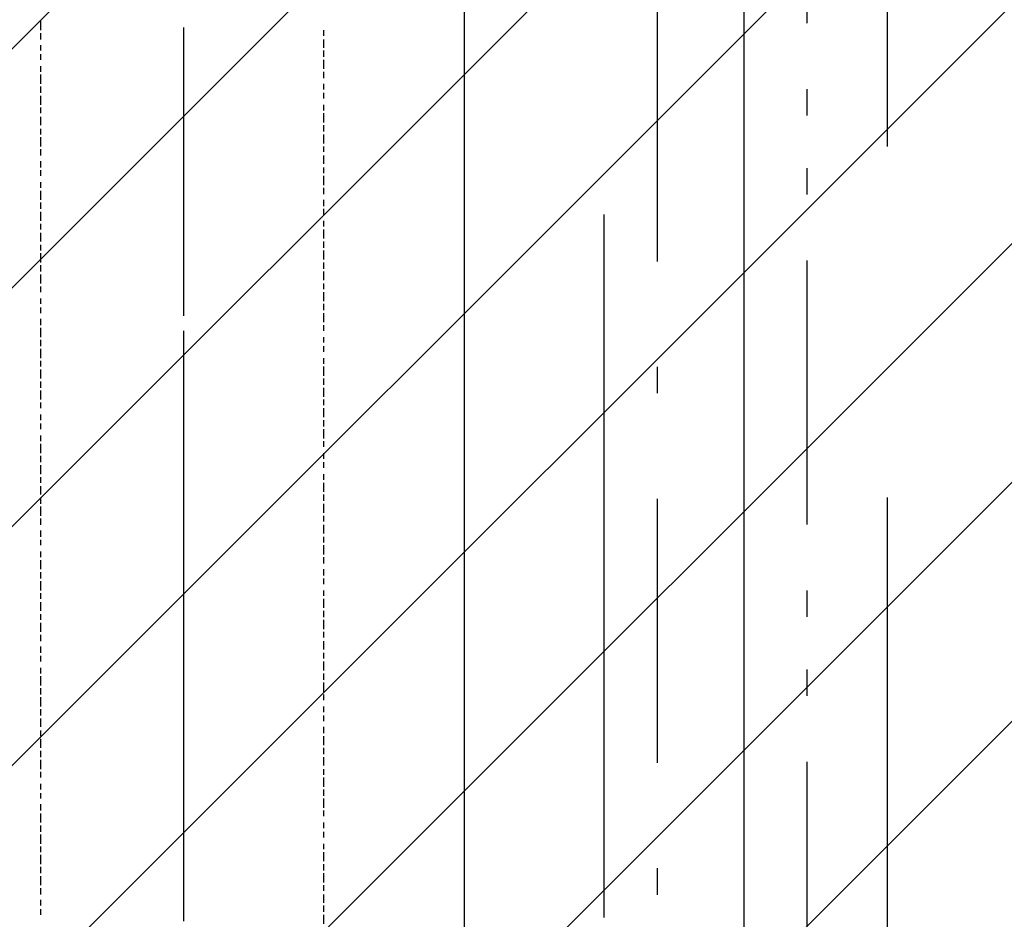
# Model space of a CAD drawing. Extents: x 997 to 109698, y 921 to 94021.
# Tile 438 of 656: x 25579 to 26978, y 39511 to 40790. Entities that reach past the tile are written whole.
import ezdxf

# ---------------------------------------------------------------- set-up
doc = ezdxf.new("R2010")
doc.units = 0
doc.header["$MEASUREMENT"] = 0
for name, color, linetype in [('12', 7, 'CONTINUOUS'), ('28', 7, 'CONTINUOUS'), ('40', 7, 'CONTINUOUS')]:
    doc.layers.add(name, color=color, linetype=linetype)

msp = doc.modelspace()

# ---------------------------------------------------------------- linework, layer by layer
at = {"layer": '12', "color": 1}
for p, q in [((26811.630503, 41612.563401), (26811.630503, 40609.563401)), ((25609.630503, 40774.563401), (25609.630503, 40787.563401)), ((26011.630503, 40766.563401), (26011.630503, 40774.563401)), ((25609.630503, 40761.563401), (25609.630503, 40770.563401)), ((26011.630503, 40749.563401), (26011.630503, 40761.563401)), ((25609.630503, 40745.563401), (25609.630503, 40753.563401)), ((25609.630503, 40732.563401), (25609.630503, 40740.563401)), ((26011.630503, 40736.563401), (26011.630503, 40745.563401)), ((26011.630503, 40719.563401), (26011.630503, 40732.563401)), ((25609.630503, 40715.563401), (25609.630503, 40723.563401)), ((25609.630503, 40698.563401), (25609.630503, 40711.563401)), ((26011.630503, 40706.563401), (26011.630503, 40715.563401)), ((25609.630503, 40685.563401), (25609.630503, 40694.563401)), ((26011.630503, 40690.563401), (26011.630503, 40698.563401)), ((25609.630503, 40668.563401), (25609.630503, 40681.563401)), ((26011.630503, 40677.563401), (26011.630503, 40685.563401)), ((25609.630503, 40656.563401), (25609.630503, 40664.563401)), ((26011.630503, 40660.563401), (26011.630503, 40668.563401)), ((25609.630503, 40639.563401), (25609.630503, 40651.563401)), ((26011.630503, 40643.563401), (26011.630503, 40656.563401)), ((25609.630503, 40626.563401), (25609.630503, 40634.563401)), ((26011.630503, 40630.563401), (26011.630503, 40639.563401)), ((25609.630503, 40609.563401), (25609.630503, 40622.563401)), ((26011.630503, 40613.563401), (26011.630503, 40626.563401)), ((26011.630503, 40601.563401), (26011.630503, 40609.563401)), ((25609.630503, 40596.563401), (25609.630503, 40605.563401)), ((26011.630503, 40584.563401), (26011.630503, 40596.563401)), ((25609.630503, 40579.563401), (25609.630503, 40588.563401)), ((26011.630503, 40571.563401), (26011.630503, 40579.563401)), ((25609.630503, 40567.563401), (25609.630503, 40575.563401)), ((26011.630503, 40554.563401), (26011.630503, 40567.563401)), ((25609.630503, 40550.563401), (25609.630503, 40558.563401)), ((26011.630503, 40541.563401), (26011.630503, 40550.563401)), ((25609.630503, 40533.563401), (25609.630503, 40546.563401)), ((25609.630503, 40520.563401), (25609.630503, 40529.563401)), ((26011.630503, 40524.563401), (26011.630503, 40533.563401)), ((25609.630503, 40503.563401), (25609.630503, 40516.563401)), ((26011.630503, 40512.563401), (26011.630503, 40520.563401)), ((26409.630503, 39513.563401), (26409.630503, 40512.563401)), ((25609.630503, 40491.563401), (25609.630503, 40499.563401)), ((26011.630503, 40495.563401), (26011.630503, 40503.563401)), ((25609.630503, 40474.563401), (25609.630503, 40486.563401)), ((26011.630503, 40478.563401), (26011.630503, 40491.563401)), ((25609.630503, 40461.563401), (25609.630503, 40469.563401)), ((26011.630503, 40465.563401), (26011.630503, 40474.563401)), ((25609.630503, 40444.563401), (25609.630503, 40457.563401)), ((26011.630503, 40448.563401), (26011.630503, 40461.563401)), ((25609.630503, 40431.563401), (25609.630503, 40440.563401)), ((26011.630503, 40435.563401), (26011.630503, 40444.563401)), ((25609.630503, 40414.563401), (25609.630503, 40427.563401)), ((26011.630503, 40419.563401), (26011.630503, 40431.563401)), ((25609.630503, 40402.563401), (25609.630503, 40410.563401)), ((26011.630503, 40406.563401), (26011.630503, 40414.563401)), ((26011.630503, 40389.563401), (26011.630503, 40402.563401)), ((25609.630503, 40385.563401), (25609.630503, 40393.563401)), ((26011.630503, 40376.563401), (26011.630503, 40385.563401)), ((25609.630503, 40372.563401), (25609.630503, 40380.563401)), ((26011.630503, 40359.563401), (26011.630503, 40372.563401)), ((25609.630503, 40355.563401), (25609.630503, 40364.563401)), ((26011.630503, 40347.563401), (26011.630503, 40355.563401)), ((25609.630503, 40338.563401), (25609.630503, 40351.563401)), ((25609.630503, 40325.563401), (25609.630503, 40334.563401)), ((26011.630503, 40330.563401), (26011.630503, 40338.563401)), ((25609.630503, 40308.563401), (25609.630503, 40321.563401)), ((26011.630503, 40317.563401), (26011.630503, 40325.563401)), ((25609.630503, 40296.563401), (25609.630503, 40304.563401)), ((26011.630503, 40300.563401), (26011.630503, 40308.563401)), ((25609.630503, 40279.563401), (25609.630503, 40292.563401)), ((26011.630503, 40283.563401), (26011.630503, 40296.563401)), ((25609.630503, 40266.563401), (25609.630503, 40275.563401)), ((26011.630503, 40270.563401), (26011.630503, 40279.563401)), ((25609.630503, 40249.563401), (25609.630503, 40262.563401)), ((26011.630503, 40253.563401), (26011.630503, 40266.563401)), ((25609.630503, 40237.563401), (25609.630503, 40245.563401)), ((26011.630503, 40241.563401), (26011.630503, 40249.563401)), ((26011.630503, 40224.563401), (26011.630503, 40237.563401)), ((25609.630503, 40220.563401), (25609.630503, 40228.563401)), ((25609.630503, 40207.563401), (25609.630503, 40215.563401)), ((26011.630503, 40211.563401), (26011.630503, 40220.563401)), ((26011.630503, 40194.563401), (26011.630503, 40207.563401)), ((25609.630503, 40190.563401), (25609.630503, 40198.563401)), ((26011.630503, 40182.563401), (26011.630503, 40190.563401)), ((25609.630503, 40173.563401), (25609.630503, 40186.563401)), ((26011.630503, 40165.563401), (26011.630503, 40173.563401)), ((25609.630503, 40160.563401), (25609.630503, 40169.563401)), ((26011.630503, 40152.563401), (26011.630503, 40160.563401)), ((25609.630503, 40143.563401), (25609.630503, 40156.563401)), ((25609.630503, 40131.563401), (25609.630503, 40139.563401)), ((26011.630503, 40135.563401), (26011.630503, 40143.563401)), ((26011.630503, 40118.563401), (26011.630503, 40131.563401)), ((25609.630503, 40114.563401), (25609.630503, 40126.563401)), ((25609.630503, 40101.563401), (25609.630503, 40110.563401)), ((26011.630503, 40105.563401), (26011.630503, 40114.563401)), ((26811.630503, 40110.563401), (26811.630503, 39110.563401)), ((25609.630503, 40084.563401), (25609.630503, 40097.563401)), ((26011.630503, 40088.563401), (26011.630503, 40101.563401)), ((25609.630503, 40071.563401), (25609.630503, 40080.563401)), ((26011.630503, 40076.563401), (26011.630503, 40084.563401)), ((25609.630503, 40054.563401), (25609.630503, 40063.563401)), ((26011.630503, 40059.563401), (26011.630503, 40071.563401)), ((25609.630503, 40042.563401), (25609.630503, 40050.563401)), ((26011.630503, 40046.563401), (26011.630503, 40054.563401)), ((25609.630503, 40025.563401), (25609.630503, 40033.563401)), ((26011.630503, 40029.563401), (26011.630503, 40042.563401)), ((25609.630503, 40008.563401), (25609.630503, 40021.563401)), ((26011.630503, 40016.563401), (26011.630503, 40025.563401)), ((26011.630503, 39999.563401), (26011.630503, 40008.563401)), ((25609.630503, 39995.563401), (25609.630503, 40004.563401)), ((25609.630503, 39978.563401), (25609.630503, 39991.563401)), ((26011.630503, 39987.563401), (26011.630503, 39995.563401)), ((26011.630503, 39970.563401), (26011.630503, 39978.563401)), ((25609.630503, 39966.563401), (25609.630503, 39974.563401)), ((26011.630503, 39953.563401), (26011.630503, 39966.563401)), ((25609.630503, 39949.563401), (25609.630503, 39961.563401)), ((26011.630503, 39940.563401), (26011.630503, 39949.563401)), ((25609.630503, 39936.563401), (25609.630503, 39944.563401)), ((26011.630503, 39923.563401), (26011.630503, 39936.563401)), ((25609.630503, 39919.563401), (25609.630503, 39932.563401)), ((25609.630503, 39906.563401), (25609.630503, 39915.563401)), ((26011.630503, 39911.563401), (26011.630503, 39919.563401)), ((25609.630503, 39889.563401), (25609.630503, 39898.563401)), ((26011.630503, 39894.563401), (26011.630503, 39906.563401)), ((25609.630503, 39877.563401), (25609.630503, 39885.563401)), ((26011.630503, 39881.563401), (26011.630503, 39889.563401)), ((25609.630503, 39860.563401), (25609.630503, 39868.563401)), ((26011.630503, 39864.563401), (26011.630503, 39877.563401)), ((25609.630503, 39843.563401), (25609.630503, 39856.563401)), ((26011.630503, 39851.563401), (26011.630503, 39860.563401)), ((25609.630503, 39830.563401), (25609.630503, 39839.563401)), ((26011.630503, 39834.563401), (26011.630503, 39847.563401)), ((25609.630503, 39813.563401), (25609.630503, 39826.563401)), ((26011.630503, 39822.563401), (26011.630503, 39830.563401)), ((25609.630503, 39800.563401), (25609.630503, 39809.563401)), ((26011.630503, 39805.563401), (26011.630503, 39813.563401)), ((25609.630503, 39784.563401), (25609.630503, 39796.563401)), ((26011.630503, 39792.563401), (26011.630503, 39800.563401)), ((26011.630503, 39775.563401), (26011.630503, 39784.563401)), ((25609.630503, 39771.563401), (25609.630503, 39779.563401)), ((25609.630503, 39754.563401), (25609.630503, 39767.563401)), ((26011.630503, 39758.563401), (26011.630503, 39771.563401)), ((26011.630503, 39745.563401), (26011.630503, 39754.563401)), ((25609.630503, 39741.563401), (25609.630503, 39750.563401)), ((26011.630503, 39729.563401), (26011.630503, 39741.563401)), ((25609.630503, 39724.563401), (25609.630503, 39737.563401)), ((25609.630503, 39712.563401), (25609.630503, 39720.563401)), ((26011.630503, 39716.563401), (26011.630503, 39724.563401)), ((26011.630503, 39699.563401), (26011.630503, 39712.563401)), ((25609.630503, 39695.563401), (25609.630503, 39703.563401)), ((25609.630503, 39682.563401), (25609.630503, 39690.563401)), ((26011.630503, 39686.563401), (26011.630503, 39695.563401)), ((25609.630503, 39665.563401), (25609.630503, 39674.563401)), ((26011.630503, 39669.563401), (26011.630503, 39682.563401)), ((25609.630503, 39648.563401), (25609.630503, 39661.563401)), ((26011.630503, 39657.563401), (26011.630503, 39665.563401)), ((25609.630503, 39635.563401), (25609.630503, 39644.563401)), ((26011.630503, 39640.563401), (26011.630503, 39648.563401)), ((25609.630503, 39618.563401), (25609.630503, 39631.563401)), ((26011.630503, 39627.563401), (26011.630503, 39635.563401)), ((25609.630503, 39606.563401), (25609.630503, 39614.563401)), ((26011.630503, 39610.563401), (26011.630503, 39618.563401)), ((25609.630503, 39589.563401), (25609.630503, 39602.563401)), ((26011.630503, 39593.563401), (26011.630503, 39606.563401)), ((25609.630503, 39576.563401), (25609.630503, 39585.563401)), ((26011.630503, 39580.563401), (26011.630503, 39589.563401)), ((25609.630503, 39559.563401), (25609.630503, 39572.563401)), ((26011.630503, 39563.563401), (26011.630503, 39576.563401)), ((26011.630503, 39551.563401), (26011.630503, 39559.563401)), ((25609.630503, 39546.563401), (25609.630503, 39555.563401)), ((26011.630503, 39534.563401), (26011.630503, 39546.563401)), ((25609.630503, 39530.563401), (25609.630503, 39538.563401)), ((26011.630503, 39521.563401), (26011.630503, 39530.563401)), ((25609.630503, 39517.563401), (25609.630503, 39525.563401)), ((26011.630503, 39504.563401), (26011.630503, 39517.563401))]:
    msp.add_line(p, q, dxfattribs=at)
at = {"layer": '12', "color": 5}
for p, q in [((26210.630503, 41460.563401), (26210.630503, 40461.563401)), ((26608.630503, 40063.563401), (26608.630503, 41062.563401)), ((25812.630503, 40766.563401), (25812.630503, 40778.563401)), ((25812.630503, 40757.563401), (25812.630503, 40766.563401)), ((25812.630503, 40749.563401), (25812.630503, 40757.563401)), ((25812.630503, 40736.563401), (25812.630503, 40749.563401)), ((25812.630503, 40728.563401), (25812.630503, 40736.563401)), ((25812.630503, 40719.563401), (25812.630503, 40728.563401)), ((25812.630503, 40706.563401), (25812.630503, 40719.563401)), ((25812.630503, 40698.563401), (25812.630503, 40706.563401)), ((25812.630503, 40690.563401), (25812.630503, 40698.563401)), ((25812.630503, 40677.563401), (25812.630503, 40690.563401)), ((25812.630503, 40668.563401), (25812.630503, 40677.563401)), ((25812.630503, 40656.563401), (25812.630503, 40668.563401)), ((25812.630503, 40647.563401), (25812.630503, 40656.563401)), ((25812.630503, 40639.563401), (25812.630503, 40647.563401)), ((25812.630503, 40626.563401), (25812.630503, 40639.563401)), ((25812.630503, 40618.563401), (25812.630503, 40626.563401)), ((25812.630503, 40609.563401), (25812.630503, 40618.563401)), ((25812.630503, 40596.563401), (25812.630503, 40609.563401)), ((25812.630503, 40588.563401), (25812.630503, 40596.563401)), ((25812.630503, 40579.563401), (25812.630503, 40588.563401)), ((25812.630503, 40567.563401), (25812.630503, 40579.563401)), ((25812.630503, 40558.563401), (25812.630503, 40567.563401)), ((25812.630503, 40546.563401), (25812.630503, 40558.563401)), ((25812.630503, 40537.563401), (25812.630503, 40546.563401)), ((25812.630503, 40529.563401), (25812.630503, 40537.563401)), ((25812.630503, 40516.563401), (25812.630503, 40529.563401)), ((25812.630503, 40507.563401), (25812.630503, 40516.563401)), ((25812.630503, 40499.563401), (25812.630503, 40507.563401)), ((25812.630503, 40486.563401), (25812.630503, 40499.563401)), ((25812.630503, 40478.563401), (25812.630503, 40486.563401)), ((25812.630503, 40469.563401), (25812.630503, 40478.563401)), ((25812.630503, 40457.563401), (25812.630503, 40469.563401)), ((25812.630503, 40448.563401), (25812.630503, 40457.563401)), ((26210.630503, 40461.563401), (26210.630503, 39462.563401)), ((25812.630503, 40435.563401), (25812.630503, 40448.563401)), ((25812.630503, 40427.563401), (25812.630503, 40435.563401)), ((25812.630503, 40419.563401), (25812.630503, 40427.563401)), ((25812.630503, 40406.563401), (25812.630503, 40419.563401)), ((25812.630503, 40397.563401), (25812.630503, 40406.563401)), ((25812.630503, 40389.563401), (25812.630503, 40397.563401)), ((25812.630503, 40376.563401), (25812.630503, 40389.563401)), ((25812.630503, 40368.563401), (25812.630503, 40376.563401)), ((25812.630503, 40338.563401), (25812.630503, 40347.563401)), ((25812.630503, 40325.563401), (25812.630503, 40338.563401)), ((25812.630503, 40317.563401), (25812.630503, 40325.563401)), ((25812.630503, 40308.563401), (25812.630503, 40317.563401)), ((25812.630503, 40296.563401), (25812.630503, 40308.563401)), ((25812.630503, 40287.563401), (25812.630503, 40296.563401)), ((25812.630503, 40279.563401), (25812.630503, 40287.563401)), ((25812.630503, 40266.563401), (25812.630503, 40279.563401)), ((25812.630503, 40258.563401), (25812.630503, 40266.563401)), ((25812.630503, 40249.563401), (25812.630503, 40258.563401)), ((25812.630503, 40237.563401), (25812.630503, 40249.563401)), ((25812.630503, 40228.563401), (25812.630503, 40237.563401)), ((25812.630503, 40215.563401), (25812.630503, 40228.563401)), ((25812.630503, 40207.563401), (25812.630503, 40215.563401)), ((25812.630503, 40198.563401), (25812.630503, 40207.563401)), ((25812.630503, 40186.563401), (25812.630503, 40198.563401)), ((25812.630503, 40177.563401), (25812.630503, 40186.563401)), ((25812.630503, 40169.563401), (25812.630503, 40177.563401)), ((25812.630503, 40156.563401), (25812.630503, 40169.563401)), ((25812.630503, 40148.563401), (25812.630503, 40156.563401)), ((25812.630503, 40139.563401), (25812.630503, 40148.563401)), ((25812.630503, 40126.563401), (25812.630503, 40139.563401)), ((25812.630503, 40118.563401), (25812.630503, 40126.563401)), ((25812.630503, 40110.563401), (25812.630503, 40118.563401)), ((25812.630503, 40097.563401), (25812.630503, 40110.563401)), ((25812.630503, 40088.563401), (25812.630503, 40097.563401)), ((25812.630503, 40076.563401), (25812.630503, 40088.563401)), ((25812.630503, 40067.563401), (25812.630503, 40076.563401)), ((25812.630503, 40059.563401), (25812.630503, 40067.563401)), ((26608.630503, 39060.563401), (26608.630503, 40063.563401)), ((25812.630503, 40046.563401), (25812.630503, 40059.563401)), ((25812.630503, 40038.563401), (25812.630503, 40046.563401)), ((25812.630503, 40029.563401), (25812.630503, 40038.563401)), ((25812.630503, 40016.563401), (25812.630503, 40029.563401)), ((25812.630503, 40008.563401), (25812.630503, 40016.563401)), ((25812.630503, 39999.563401), (25812.630503, 40008.563401)), ((25812.630503, 39987.563401), (25812.630503, 39999.563401)), ((25812.630503, 39978.563401), (25812.630503, 39987.563401)), ((25812.630503, 39966.563401), (25812.630503, 39978.563401)), ((25812.630503, 39957.563401), (25812.630503, 39966.563401)), ((25812.630503, 39949.563401), (25812.630503, 39957.563401)), ((25812.630503, 39936.563401), (25812.630503, 39949.563401)), ((25812.630503, 39928.563401), (25812.630503, 39936.563401)), ((25812.630503, 39919.563401), (25812.630503, 39928.563401)), ((25812.630503, 39906.563401), (25812.630503, 39919.563401)), ((25812.630503, 39898.563401), (25812.630503, 39906.563401)), ((25812.630503, 39889.563401), (25812.630503, 39898.563401)), ((25812.630503, 39877.563401), (25812.630503, 39889.563401)), ((25812.630503, 39868.563401), (25812.630503, 39877.563401)), ((25812.630503, 39856.563401), (25812.630503, 39868.563401)), ((25812.630503, 39847.563401), (25812.630503, 39856.563401)), ((25812.630503, 39839.563401), (25812.630503, 39847.563401)), ((25812.630503, 39826.563401), (25812.630503, 39839.563401)), ((25812.630503, 39817.563401), (25812.630503, 39826.563401)), ((25812.630503, 39809.563401), (25812.630503, 39817.563401)), ((25812.630503, 39796.563401), (25812.630503, 39809.563401)), ((25812.630503, 39788.563401), (25812.630503, 39796.563401)), ((25812.630503, 39779.563401), (25812.630503, 39788.563401)), ((25812.630503, 39767.563401), (25812.630503, 39779.563401)), ((25812.630503, 39758.563401), (25812.630503, 39767.563401)), ((25812.630503, 39745.563401), (25812.630503, 39758.563401)), ((25812.630503, 39737.563401), (25812.630503, 39745.563401)), ((25812.630503, 39729.563401), (25812.630503, 39737.563401)), ((25812.630503, 39716.563401), (25812.630503, 39729.563401)), ((25812.630503, 39707.563401), (25812.630503, 39716.563401)), ((25812.630503, 39699.563401), (25812.630503, 39707.563401)), ((25812.630503, 39686.563401), (25812.630503, 39699.563401)), ((25812.630503, 39678.563401), (25812.630503, 39686.563401)), ((25812.630503, 39669.563401), (25812.630503, 39678.563401)), ((25812.630503, 39657.563401), (25812.630503, 39669.563401)), ((25812.630503, 39648.563401), (25812.630503, 39657.563401)), ((25812.630503, 39635.563401), (25812.630503, 39648.563401)), ((25812.630503, 39627.563401), (25812.630503, 39635.563401)), ((25812.630503, 39618.563401), (25812.630503, 39627.563401)), ((25812.630503, 39606.563401), (25812.630503, 39618.563401)), ((25812.630503, 39597.563401), (25812.630503, 39606.563401)), ((25812.630503, 39589.563401), (25812.630503, 39597.563401)), ((25812.630503, 39576.563401), (25812.630503, 39589.563401)), ((25812.630503, 39568.563401), (25812.630503, 39576.563401)), ((25812.630503, 39559.563401), (25812.630503, 39568.563401)), ((25812.630503, 39546.563401), (25812.630503, 39559.563401)), ((25812.630503, 39538.563401), (25812.630503, 39546.563401)), ((25812.630503, 39530.563401), (25812.630503, 39538.563401)), ((25812.630503, 39517.563401), (25812.630503, 39530.563401)), ((25812.630503, 39508.563401), (25812.630503, 39517.563401))]:
    msp.add_line(p, q, dxfattribs=at)
at = {"layer": '28', "color": 2}
for p, q in [((20191.484712, 35370.953237), (36822.636205, 52002.104731)), ((20530.895967, 35370.953237), (36822.636205, 51662.693476)), ((20870.307222, 35370.953237), (36822.636205, 51323.282221)), ((21209.718477, 35370.953237), (36822.636205, 50983.870966)), ((21549.129732, 35370.953237), (36822.636205, 50644.459711)), ((21888.540987, 35370.953237), (36822.636205, 50305.048456)), ((22227.952242, 35370.953237), (36822.636205, 49965.637201)), ((22567.363497, 35370.953237), (36822.636205, 49626.225946))]:
    msp.add_line(p, q, dxfattribs=at)
at = {"layer": '28', "color": 4}
for p, q in [((26485.630503, 40446.063401), (26485.630503, 40821.063401)), ((26485.630503, 39733.563401), (26485.630503, 40108.563401))]:
    msp.add_line(p, q, dxfattribs=at)
at = {"layer": '28', "color": 4, "linetype": 'Continuous'}
for p, q in [((26485.630503, 40258.563401), (26485.630503, 40296.063401)), ((26485.630503, 39546.063401), (26485.630503, 39583.563401))]:
    msp.add_line(p, q, dxfattribs=at)
at = {"layer": '40', "color": 8, "linetype": 'Continuous'}
for p, q in [((26697.636205, 41159.704238), (26697.636205, 40784.704238)), ((26697.636205, 40690.954238), (26697.636205, 40653.454238)), ((26697.636205, 40578.454238), (26697.636205, 40540.954238)), ((26697.636205, 40447.204238), (26697.636205, 40072.204238)), ((26697.636205, 39978.454238), (26697.636205, 39940.954238)), ((26697.636205, 39865.954238), (26697.636205, 39828.454238)), ((26697.636205, 39734.704238), (26697.636205, 39359.704238))]:
    msp.add_line(p, q, dxfattribs=at)

doc.saveas('drawing.dxf')
